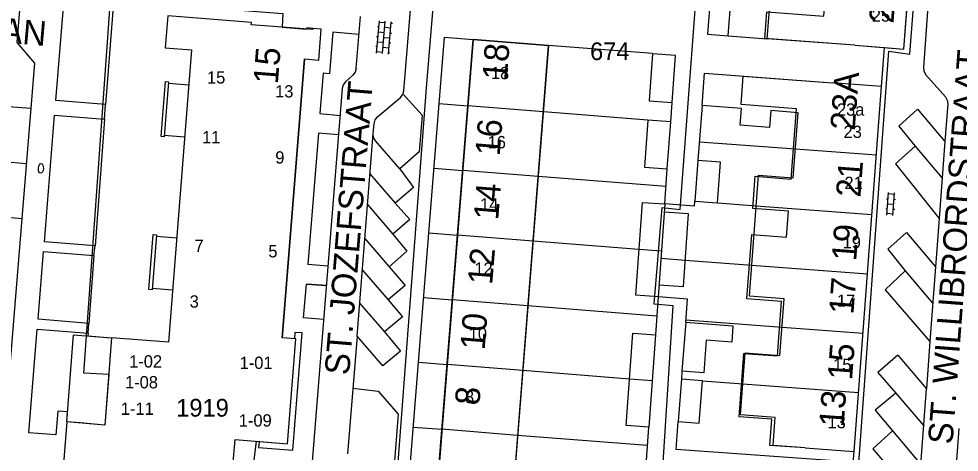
# Model space of a CAD drawing. Extents: x 148816 to 151297, y 399515 to 402500.
# Drawn here: x 150079.6 to 150175.2, y 401146.4 to 401190.4 of the extents above; entities that cross this region are included whole.
import ezdxf

# ---------------------------------------------------------------- set-up
doc = ezdxf.new("R2010")
doc.units = 0
for name, color, linetype in [('B01 Hoofdgebouw  [D] Norm', 7, 'Continuous'), ('B01 Hoofdgebouw  [T] Norm', 7, 'Continuous'), ('B01 hoofgebouw', 7, 'Continuous'), ('B02 Bijgebouw  [D] Norm', 7, 'Continuous'), ('B03 Overig opstal  [D] Norm', 7, 'Continuous'), ('B07 Tussenmuur  [D] Norm', 7, 'Continuous'), ('G01 perceelsgrens', 7, 'Continuous'), ('S02 Open verharding  Norm', 7, 'Continuous'), ('T01 Muur  [T] Gem', 7, 'Continuous'), ('T04 Haag heg  [D] Gem', 7, 'Continuous'), ('V00 Kant verharding algemeen  [T] Norm', 7, 'Continuous'), ('V00 Kant verharding algemeen secundair  [D] Gem', 7, 'Continuous'), ('V00 Kant verharding algemeen secundair  [D] Norm', 7, 'Continuous'), ('V00 Kant verharding algemeen secundair  [T] Gem', 7, 'Continuous'), ('V00 Kant verharding algemeen secundair  [T] Norm', 7, 'Continuous'), ('Z01 perceelnummer', 7, 'Continuous'), ('Z02 huisnummer', 7, 'Continuous'), ('Z02 Huisnummer  [Tekst] Norm', 7, 'Continuous'), ('Z06 straatnaam', 7, 'Continuous')]:
    doc.layers.add(name, color=color, linetype=linetype)

msp = doc.modelspace()

# ---------------------------------------------------------------- linework, layer by layer
at = {"layer": 'B01 Hoofdgebouw  [D] Norm'}
for p, q in [((150155.691, 401188.39), (150155.914, 401191.346)), ((150164.6, 401187.718), (150155.691, 401188.39)), ((150149.06, 401181.602), (150149.305, 401184.883)), ((150149.305, 401184.883), (150162.3, 401183.913)), ((150153.062, 401181.303), (150149.06, 401181.602)), ((150152.934, 401179.595), (150153.062, 401181.303)), ((150156.055, 401181.079), (150155.927, 401179.371)), ((150158.825, 401180.871), (150156.055, 401181.079)), ((150158.328, 401174.252), (150158.825, 401180.871)), ((150155.927, 401179.371), (150152.934, 401179.595)), ((150153.869, 401162.242), (150154.792, 401174.518)), ((150154.792, 401174.518), (150158.328, 401174.252)), ((150157.405, 401161.976), (150153.869, 401162.242)), ((150156.971, 401156.211), (150157.405, 401161.976)), ((150152.96, 401150.166), (150153.435, 401156.477)), ((150153.435, 401156.477), (150156.971, 401156.211)), ((150156.496, 401149.9), (150152.96, 401150.166)), ((150156.282, 401147.06), (150156.496, 401149.9)), ((150159.53, 401146.815), (150156.282, 401147.06))]:
    msp.add_line(p, q, dxfattribs=at)
at = {"layer": 'B01 Hoofdgebouw  [T] Norm'}
for p, q in [((150169.58, 401187.34), (150172.38, 401224.41)), ((150125.77, 401188.32), (150121.02, 401128.82)), ((150133.46, 401187.71), (150125.77, 401188.32)), ((150128.74, 401128.21), (150133.46, 401187.71)), ((150164.6, 401187.72), (150169.58, 401187.34)), ((150167.29, 401183.54), (150162.3, 401183.91)), ((150164.52, 401146.44), (150167.29, 401183.54)), ((150159.53, 401146.81), (150164.52, 401146.44))]:
    msp.add_line(p, q, dxfattribs=at)
for points in [[(150101.335, 401144.972), (150101.581, 401147.661), (150106.907, 401147.241), (150107.756, 401157.896), (150106.38, 401158.006), (150108.637, 401186.336), (150110.092, 401186.22), (150110.343, 401189.37), (150109.476, 401189.439), (150109.466, 401189.319), (150103.225, 401189.806), (150103.243, 401190.035), (150094.73, 401190.713), (150094.468, 401187.464), (150097.149, 401187.248), (150094.801, 401157.554), (150089.023, 401158.007), (150088.328, 401149.135), (150084.462, 401149.474), (150083.617, 401138.782)], [(150094.801, 401157.554), (150089.023, 401158.007), (150088.328, 401149.135), (150084.462, 401149.474), (150083.617, 401138.782), (150085.028, 401138.671)]]:
    msp.add_lwpolyline(points, dxfattribs=at)
at = {"layer": 'B01 hoofgebouw'}
for points in [[(150164.6, 401187.72), (150155.453, 401188.418), (150155.658, 401191.122), (150161.424, 401190.684), (150161.939, 401197.458), (150158.291, 401197.736), (150158.538, 401200.985), (150162.24, 401200.703), (150162.452, 401203.492), (150158.65, 401203.781), (150159.139, 401210.208), (150162.842, 401209.926), (150163.263, 401215.46), (150159.699, 401215.731), (150160.178, 401222.033), (150163.735, 401221.763), (150163.985, 401225.051), (150167.4, 401224.79)], [(150164.6, 401187.72), (150167.6, 401187.491), (150169.58, 401187.34), (150172.38, 401224.41), (150167.4, 401224.79)], [(150101.335, 401144.972), (150101.581, 401147.661), (150106.907, 401147.241), (150107.756, 401157.896), (150106.38, 401158.006), (150108.637, 401186.336), (150110.092, 401186.22), (150110.343, 401189.37), (150109.476, 401189.439), (150109.466, 401189.319), (150103.225, 401189.806), (150103.243, 401190.035), (150094.73, 401190.713), (150094.468, 401187.464), (150097.149, 401187.248), (150094.801, 401157.554), (150089.023, 401158.007), (150088.328, 401149.135), (150084.462, 401149.474), (150083.617, 401138.782)], [(150128.74, 401128.21), (150121.02, 401128.82), (150125.77, 401188.32), (150133.46, 401187.71), (150128.74, 401128.21)], [(150159.53, 401146.81), (150155.962, 401147.075), (150156.164, 401149.728), (150152.817, 401149.982), (150153.306, 401156.419), (150156.727, 401156.159), (150157.149, 401161.705), (150153.619, 401161.973), (150154.114, 401168.49), (150157.647, 401168.222), (150157.849, 401170.875), (150154.218, 401171.151), (150154.466, 401174.41), (150158.134, 401174.132), (150158.677, 401181.279), (150153.02, 401181.709), (150153.239, 401184.582), (150162.3, 401183.91)], [(150159.53, 401146.81), (150164.52, 401146.44), (150167.29, 401183.54), (150162.3, 401183.91)]]:
    msp.add_lwpolyline(points, dxfattribs=at)
at = {"layer": 'B02 Bijgebouw  [D] Norm'}
for p, q in [((150147.686, 401170.589), (150145.211, 401170.767)), ((150147.154, 401163.201), (150147.686, 401170.589)), ((150144.872, 401166.077), (150147.348, 401165.899)), ((150144.679, 401163.379), (150147.154, 401163.201)), ((150147.393, 401159.598), (150147.016, 401154.628)), ((150147.393, 401159.598), (150152.203, 401159.233)), ((150152.203, 401159.233), (150152.077, 401157.575)), ((150149.485, 401157.772), (150149.234, 401154.459)), ((150152.077, 401157.575), (150149.485, 401157.772)), ((150149.234, 401154.459), (150147.016, 401154.628))]:
    msp.add_line(p, q, dxfattribs=at)
for points in [[(150149.903, 401192.798), (150149.604, 401188.849), (150151.72, 401188.689), (150152.019, 401192.638)], [(150144.018, 401186.855), (150143.674, 401182.07), (150146.011, 401181.902), (150146.355, 401186.687)], [(150143.533, 401180.111), (150143.189, 401175.326), (150145.526, 401175.158), (150145.87, 401179.943)], [(150148.636, 401176.005), (150148.324, 401171.892), (150150.633, 401171.717), (150150.945, 401175.83)], [(150145.27, 401171.599), (150144.591, 401162.168), (150142.308, 401162.332), (150142.987, 401171.763)], [(150144.313, 401158.3), (150143.638, 401148.921), (150141.342, 401149.086), (150142.017, 401158.465)], [(150146.954, 401153.791), (150146.627, 401149.486), (150148.777, 401149.323), (150149.104, 401153.628)]]:
    msp.add_lwpolyline(points, close=True, dxfattribs=at)
at = {"layer": 'B03 Overig opstal  [D] Norm'}
for p, q in [((150094.794, 401183.855), (150096.868, 401183.691)), ((150094.377, 401178.574), (150096.45, 401178.41)), ((150093.566, 401168.324), (150095.64, 401168.16)), ((150093.149, 401163.042), (150095.222, 401162.878))]:
    msp.add_line(p, q, dxfattribs=at)
at = {"layer": 'B07 Tussenmuur  [D] Norm'}
for p, q in [((150132.921, 401180.97), (150125.231, 401181.584)), ((150132.921, 401180.97), (150125.231, 401181.584)), ((150158.543, 401177.192), (150166.778, 401176.575)), ((150158.543, 401177.192), (150166.778, 401176.575)), ((150132.396, 401174.394), (150124.706, 401175.008)), ((150132.396, 401174.394), (150124.706, 401175.008)), ((150154.559, 401171.424), (150166.326, 401170.542)), ((150154.559, 401171.424), (150166.326, 401170.542)), ((150131.871, 401167.819), (150124.181, 401168.433)), ((150131.871, 401167.819), (150124.181, 401168.433)), ((150144.925, 401166.801), (150142.642, 401166.965)), ((150144.925, 401166.801), (150142.642, 401166.965)), ((150154.106, 401165.391), (150165.874, 401164.509)), ((150154.106, 401165.391), (150165.874, 401164.509)), ((150131.346, 401161.243), (150123.656, 401161.857)), ((150131.346, 401161.243), (150123.656, 401161.857)), ((150157.187, 401159.093), (150165.422, 401158.476)), ((150157.187, 401159.093), (150165.422, 401158.476)), ((150130.821, 401154.667), (150123.131, 401155.281)), ((150130.821, 401154.667), (150123.131, 401155.281)), ((150143.978, 401153.64), (150141.682, 401153.805)), ((150143.978, 401153.64), (150141.682, 401153.805)), ((150153.197, 401153.321), (150164.97, 401152.437)), ((150153.197, 401153.321), (150164.97, 401152.437)), ((150130.296, 401148.092), (150122.606, 401148.706)), ((150130.296, 401148.092), (150122.606, 401148.706))]:
    msp.add_line(p, q, dxfattribs=at)
at = {"layer": 'G01 perceelsgrens'}
for points in [[(150157.934, 401097.461), (150161.676, 401099.711), (150168.058, 401187.115), (150170.191, 401186.807), (150181.644, 401334.603), (150159.167, 401335.8)], [(150116.737, 401126.99), (150143.784, 401124.619), (150146.129, 401161.264), (150144.178, 401161.432), (150144.987, 401171.231), (150146.833, 401171.038), (150152.297, 401243.622), (150126.203, 401245.518)], [(150126.203, 401245.518), (150121.027, 401183.838), (150116.737, 401126.99)], [(150086.186, 401154.407), (150088.925, 401192.346)], [(150088.925, 401192.346), (150106.446, 401190.954), (150106.37, 401189.569), (150108.87, 401189.37)], [(150108.637, 401186.336), (150110.092, 401186.22), (150110.343, 401189.37), (150109.476, 401189.439)], [(150108.879, 401189.486), (150108.87, 401189.37)], [(150109.476, 401189.439), (150108.879, 401189.486)], [(150108.637, 401186.336), (150106.38, 401158.006)], [(150103.709, 401147.493), (150106.907, 401147.241), (150107.756, 401157.896), (150106.38, 401158.006)], [(150088.731, 401154.28), (150088.328, 401149.135), (150085.821, 401149.354)], [(150088.731, 401154.28), (150086.186, 401154.407)], [(150085.821, 401149.354), (150084.462, 401149.474), (150083.826, 401141.428)], [(150103.709, 401147.493), (150103.431, 401145.043)]]:
    msp.add_lwpolyline(points, dxfattribs=at)
at = {"layer": 'S02 Open verharding  Norm'}
for p, q in [((150115.967, 401186.934), (150116.256, 401190.221)), ((150116.242, 401190.072), (150116.84, 401190.019)), ((150116.565, 401186.881), (150116.853, 401190.169)), ((150117.162, 401186.829), (150117.451, 401190.116)), ((150117.438, 401189.967), (150117.587, 401189.954)), ((150116.199, 401189.574), (150116.049, 401189.587)), ((150116.155, 401189.076), (150116.753, 401189.023)), ((150117.394, 401189.469), (150116.796, 401189.521)), ((150116.111, 401188.577), (150115.962, 401188.591)), ((150116.068, 401188.079), (150116.665, 401188.027)), ((150116.709, 401188.525), (150117.307, 401188.473)), ((150117.35, 401188.971), (150117.5, 401188.958)), ((150116.024, 401187.581), (150115.874, 401187.594)), ((150115.98, 401187.083), (150116.578, 401187.031)), ((150116.622, 401187.529), (150117.219, 401187.476)), ((150117.263, 401187.974), (150117.412, 401187.961)), ((150117.176, 401186.978), (150117.325, 401186.965)), ((150167.846, 401170.47), (150168.016, 401172.764)), ((150168.444, 401170.426), (150168.614, 401172.72)), ((150167.818, 401172.127), (150167.968, 401172.116)), ((150168.603, 401172.57), (150168.005, 401172.614)), ((150168.566, 401172.072), (150168.716, 401172.06)), ((150167.744, 401171.13), (150167.894, 401171.118)), ((150167.931, 401171.617), (150168.529, 401171.573)), ((150168.492, 401171.074), (150168.642, 401171.063)), ((150168.455, 401170.576), (150167.857, 401170.62))]:
    msp.add_line(p, q, dxfattribs=at)
msp.add_ellipse((150081.833, 401175.218), major_axis=(-0.041, -0.498), ratio=0.5, dxfattribs=at)
at = {"layer": 'T01 Muur  [T] Gem'}
for points in [[(150094.806, 401184.005), (150094.365, 401178.424), (150094.046, 401178.449), (150094.487, 401184.03)], [(150093.578, 401168.474), (150093.137, 401162.892), (150092.818, 401162.917), (150093.259, 401168.499)]]:
    msp.add_lwpolyline(points, close=True, dxfattribs=at)
at = {"layer": 'T04 Haag heg  [D] Gem'}
for p, q in [((150122.332, 401181.817), (150125.231, 401181.584)), ((150143.534, 401180.128), (150132.921, 401180.97)), ((150148.781, 401177.925), (150158.543, 401177.192)), ((150121.804, 401175.241), (150124.706, 401175.008)), ((150145.396, 401173.363), (150132.396, 401174.394)), ((150150.633, 401171.719), (150154.559, 401171.424)), ((150121.276, 401168.666), (150124.181, 401168.433)), ((150142.642, 401166.965), (150131.871, 401167.819)), ((150147.348, 401165.899), (150154.106, 401165.391)), ((150120.748, 401162.091), (150123.656, 401161.857)), ((150144.449, 401160.204), (150131.346, 401161.243)), ((150147.41, 401159.828), (150157.187, 401159.093)), ((150086.602, 401158.202), (150086.602, 401158.202)), ((150120.22, 401155.515), (150123.131, 401155.281)), ((150141.682, 401153.805), (150130.821, 401154.667)), ((150149.104, 401153.628), (150153.197, 401153.321)), ((150119.692, 401148.94), (150122.606, 401148.706)), ((150143.501, 401147.044), (150130.296, 401148.092))]:
    msp.add_line(p, q, dxfattribs=at)
for points in [[(150095.003, 401194.103), (150095.015, 401194.252), (150089.417, 401194.703), (150088.414, 401181.703)], [(150088.299, 401180.207), (150087.339, 401167.343)], [(150087.23, 401166.348), (150086.704, 401159.468)], [(150086.623, 401158.472), (150086.602, 401158.202), (150089.023, 401158.007)], [(150084.462, 401149.474), (150085.16, 401158.31), (150089.023, 401158.007)]]:
    msp.add_lwpolyline(points, dxfattribs=at)
at = {"layer": 'V00 Kant verharding algemeen  [T] Norm'}
for p, q in [((150174.67, 401226.66), (150171.56, 401185.51)), ((150118.73, 401183.09), (150119.98, 401198.53)), ((150113.88, 401185.35), (150114.345, 401190.645)), ((150151.72, 401188.689), (150155.691, 401188.39)), ((150144.019, 401186.872), (150133.46, 401187.71)), ((150167.29, 401183.54), (150167.6, 401187.5)), ((150113.88, 401185.35), (150113.8, 401184.98)), ((150171.56, 401185.51), (150171.61, 401185.12)), ((150113.56, 401184.68), (150112.79, 401184.02)), ((150113.8, 401184.98), (150113.56, 401184.68)), ((150171.61, 401185.12), (150171.78, 401184.76)), ((150171.78, 401184.76), (150173.8, 401182.49)), ((150112.47, 401183.32), (150109.2, 401142.73)), ((150112.56, 401183.7), (150112.47, 401183.32)), ((150112.79, 401184.02), (150112.56, 401183.7)), ((150116.05, 401180.44), (150118.39, 401182.42)), ((150118.39, 401182.42), (150118.64, 401182.71)), ((150118.64, 401182.71), (150118.73, 401183.09)), ((150118.67, 401182.77), (150120.59, 401180.63)), ((150173.8, 401182.49), (150173.99, 401182.15)), ((150145.87, 401179.943), (150146.011, 401181.902)), ((150149.06, 401181.602), (150148.636, 401176.005)), ((150174.04, 401181.77), (150173.754, 401177.949)), ((150173.99, 401182.15), (150174.04, 401181.77)), ((150115.81, 401180.13), (150116.05, 401180.44)), ((150120.59, 401180.63), (150120.31, 401176.91)), ((150170.977, 401181.22), (150173.754, 401177.949)), ((150115.62, 401178.75), (150115.71, 401179.75)), ((150115.71, 401179.75), (150115.81, 401180.13)), ((150110.049, 401178.781), (150108.982, 401165.447)), ((150112.094, 401178.617), (150110.049, 401178.781)), ((150115.66, 401178.36), (150115.62, 401178.75)), ((150115.87, 401178.02), (150115.66, 401178.36)), ((150118.33, 401175.17), (150115.87, 401178.02)), ((150120.31, 401176.91), (150118.33, 401175.17)), ((150145.27, 401171.599), (150145.526, 401175.158)), ((150148.285, 401171.371), (150148.324, 401171.892)), ((150148.285, 401171.371), (150145.27, 401171.599)), ((150173.169, 401170.125), (150172.802, 401165.21)), ((150169.831, 401168.71), (150172.802, 401165.21)), ((150111.027, 401165.284), (150108.982, 401165.447)), ((150110.868, 401163.303), (150108.823, 401163.467)), ((150144.59, 401162.168), (150144.313, 401158.3)), ((150147.571, 401161.942), (150144.591, 401162.168)), ((150147.393, 401159.598), (150147.571, 401161.942)), ((150113.976, 401158.172), (150113.02, 401146.21)), ((150172.234, 401157.617), (150171.876, 401152.82)), ((150168.964, 401156.25), (150171.876, 401152.82)), ((150147.016, 401154.628), (150146.954, 401153.791)), ((150113.55, 401152.89), (150116.13, 401152.59)), ((150116.13, 401152.59), (150118.15, 401150.24)), ((150118.15, 401150.24), (150116.67, 401131.27)), ((150143.36, 401145.079), (150143.637, 401148.921)), ((150146.412, 401146.653), (150146.627, 401149.486)), ((150164.433, 401145.38), (150146.412, 401146.653)), ((150164.23, 401142.89), (150164.52, 401146.44))]:
    msp.add_line(p, q, dxfattribs=at)
for points in [[(150084.462, 401149.474), (150084.541, 401150.471), (150083.553, 401150.557), (150083.361, 401148.131), (150080.596, 401148.349), (150081.457, 401158.89), (150086.624, 401158.472), (150086.704, 401159.468), (150081.538, 401159.886), (150082.1, 401166.763), (150087.23, 401166.348), (150087.339, 401167.343), (150082.182, 401167.76), (150083.232, 401180.617), (150088.299, 401180.207), (150088.414, 401181.703), (150083.354, 401182.112), (150084.67, 401198.22)], [(150072.936, 401112.733), (150073.124, 401115.142), (150075.653, 401117.286), (150077.294, 401137.755), (150075.573, 401139.743), (150075.674, 401141.253), (150077.734, 401143.083), (150081.2, 401185.898), (150079.424, 401188.01), (150079.846, 401193.431)], [(150114.19, 401188.82), (150111.522, 401189.062), (150111.182, 401184.829), (150110.539, 401184.881), (150110.21, 401180.79), (150112.251, 401180.601)], [(150117.67, 401123.76), (150122.873, 401188.553), (150125.77, 401188.32)], [(150170.977, 401181.22), (150169.076, 401179.493), (150170.729, 401177.465), (150168.728, 401175.686), (150173.17, 401170.125)], [(150118.33, 401175.17), (150119.729, 401173.265), (150117.854, 401171.69), (150119.354, 401170.017), (150117.631, 401168.543), (150119.055, 401166.794), (150117.256, 401165.219), (150118.858, 401163.318), (150117.135, 401161.869), (150118.585, 401160.12), (150116.76, 401158.596), (150118.388, 401156.644), (150116.614, 401155.145), (150113.976, 401158.172)], [(150169.831, 401168.71), (150167.956, 401167.007), (150169.711, 401164.802), (150167.659, 401162.871), (150172.234, 401157.617)], [(150110.581, 401159.876), (150108.549, 401160.04), (150108.823, 401163.467), (150110.868, 401163.303)], [(150104.015, 401147.469), (150103.968, 401146.87), (150107.457, 401146.595), (150108.406, 401158.496), (150107.658, 401158.556), (150107.606, 401157.908)], [(150168.964, 401156.25), (150166.937, 401154.471), (150168.768, 401152.393), (150166.665, 401150.639), (150168.42, 401148.536), (150166.418, 401146.732), (150171.016, 401141.316)]]:
    msp.add_lwpolyline(points, dxfattribs=at)
at = {"layer": 'V00 Kant verharding algemeen secundair  [D] Gem'}
for p, q in [((150080.826, 401181.284), (150078.494, 401181.473)), ((150080.374, 401175.692), (150078.042, 401175.881)), ((150079.921, 401170.101), (150077.589, 401170.289))]:
    msp.add_line(p, q, dxfattribs=at)
at = {"layer": 'V00 Kant verharding algemeen secundair  [D] Norm'}
for p, q in [((150173.754, 401177.949), (150173.169, 401170.125)), ((150172.802, 401165.21), (150172.234, 401157.617))]:
    msp.add_line(p, q, dxfattribs=at)
at = {"layer": 'V00 Kant verharding algemeen secundair  [T] Gem'}
for p, q in [((150170.729, 401177.465), (150173.476, 401174.229)), ((150115.293, 401174.657), (150117.854, 401171.69)), ((150115.044, 401171.54), (150117.631, 401168.543)), ((150114.769, 401168.1), (150117.256, 401165.219)), ((150114.514, 401164.906), (150117.135, 401161.869)), ((150169.711, 401164.802), (150172.524, 401161.489)), ((150114.243, 401161.512), (150116.76, 401158.596)), ((150168.768, 401152.393), (150171.595, 401149.063)), ((150168.42, 401148.536), (150171.302, 401145.141))]:
    msp.add_line(p, q, dxfattribs=at)
at = {"layer": 'V00 Kant verharding algemeen secundair  [T] Norm'}
for p, q in [((150113.973, 401158.175), (150115.62, 401178.75)), ((150171.02, 401141.37), (150171.876, 401152.82)), ((150174.31, 401137.15), (150175.209, 401148.803))]:
    msp.add_line(p, q, dxfattribs=at)

# ---------------------------------------------------------------- texts
at = {"layer": 'Z01 perceelnummer'}
for s, p in [('674', (150137.666, 401186.215)), ('1919', (150095.589, 401149.993))]:
    msp.add_text(s, height=1.8, dxfattribs=at).set_placement(p)
at = {"layer": 'Z02 huisnummer'}
for s, rotation, p in [('25', 85.69799, (150168.518, 401189.894)), ('15', 85.46948, (150105.92, 401183.716)), ('18', 85.46948, (150129.196, 401184.114)), ('23A', 85.64085, (150164.579, 401179.021)), ('16', 85.41237, (150128.474, 401176.424)), ('21', 85.69799, (150165.155, 401172.22)), ('14', 85.41237, (150128.325, 401169.902)), ('19', 85.69799, (150164.723, 401165.745)), ('12', 85.41237, (150127.715, 401163.339)), ('17', 85.69799, (150164.445, 401160.321)), ('10', 85.41237, (150126.947, 401156.71)), ('15', 85.69799, (150164.304, 401153.643)), ('8', 85.41237, (150126.411, 401151.089)), ('13', 85.69799, (150163.448, 401148.869))]:
    msp.add_text(s, height=2.5, rotation=rotation, dxfattribs=at).set_placement(p)
at = {"layer": 'Z02 Huisnummer  [Tekst] Norm'}
for s, p in [('25', (150166.313, 401190.119)), ('18', (150127.589, 401184.279)), ('15', (150098.722, 401183.83)), ('13', (150105.648, 401182.417)), ('23a', (150162.774, 401180.566)), ('23', (150163.444, 401178.303)), ('11', (150098.219, 401177.764)), ('16', (150127.252, 401177.256)), ('9', (150105.663, 401175.699)), ('21', (150163.539, 401173.12)), ('14', (150126.485, 401170.924)), ('7', (150097.453, 401166.723)), ('19', (150163.348, 401167.089)), ('5', (150104.958, 401166.172)), ('12', (150125.909, 401164.403)), ('3', (150096.961, 401161.068)), ('17', (150162.774, 401161.151)), ('10', (150125.334, 401157.787)), ('1-02', (150090.808, 401154.983)), ('1-01', (150102.04, 401154.841)), ('15', (150162.391, 401154.648)), ('1-08', (150090.387, 401152.865)), ('8', (150124.95, 401151.361)), ('1-11', (150089.961, 401150.176)), ('1-09', (150101.957, 401148.982)), ('13', (150161.817, 401148.806))]:
    msp.add_text(s, height=1.25, dxfattribs=at).set_placement(p)
at = {"layer": 'Z06 straatnaam'}
for s, rotation, p in [('BAANDERVROUWENLAAN', 355.00792, (150040.1, 401191.325)), ('ST. WILLIBRORDSTRAAT', 85.69799, (150174.518, 401147.125)), ('ST. JOZEFSTRAAT', 85.35528, (150113.167, 401154.155))]:
    msp.add_text(s, height=2.5, rotation=rotation, dxfattribs=at).set_placement(p)

doc.saveas('drawing.dxf')
